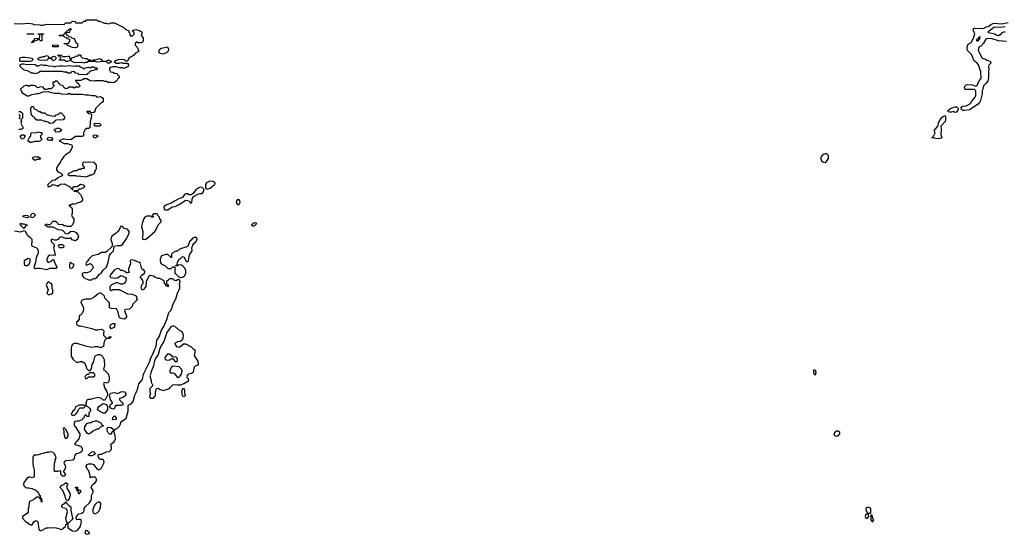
# Model space of a CAD drawing. Header units: inches. Extents: x 2380249 to 2585472, y 382747 to 546448.
# Tile 385 of 626: x 2515219 to 2527381, y 439591 to 445946. Entities that reach past the tile are written whole.
import ezdxf

# ---------------------------------------------------------------- set-up
doc = ezdxf.new("R2010")
doc.units = ezdxf.units.IN
doc.header["$MEASUREMENT"] = 0
for name, color, linetype in [('C5413', 7, 'Continuous'), ('C5414', 7, 'Continuous'), ('C5423', 7, 'Continuous'), ('C5424', 7, 'Continuous')]:
    doc.layers.add(name, color=color, linetype=linetype)

msp = doc.modelspace()

# ---------------------------------------------------------------- linework, layer by layer
at = {"layer": 'C5413', "color": 4, "elevation": 44}
for points in [[(2515354, 440000), (2515334, 439990), (2515331, 439931), (2515325, 439910), (2515322, 439870), (2515311, 439849), (2515252, 439810), (2515252, 439790), (2515291, 439750), (2515350, 439711), (2515370, 439705), (2515398, 439750), (2515410, 439758), (2515430, 439756), (2515438, 439750), (2515445, 439730), (2515451, 439670), (2515456, 439656), (2515463, 439643), (2515477, 439637), (2515490, 439636), (2515550, 439669), (2515570, 439672), (2515653, 439673), (2515687, 439667), (2515730, 439651), (2515759, 439661), (2515770, 439674), (2515782, 439678), (2515790, 439714), (2515802, 439718), (2515806, 439730), (2515795, 439755), (2515789, 439790), (2515809, 439870), (2515799, 439899), (2515790, 439908), (2515750, 439919), (2515739, 439930), (2515741, 439950), (2515782, 439978), (2515790, 439994), (2515794, 439994), (2515802, 439970), (2515825, 439945), (2515852, 439932), (2515851, 439890), (2515866, 439806), (2515874, 439790), (2515862, 439770), (2515830, 439738), (2515814, 439730), (2515812, 439672), (2515873, 439633), (2515910, 439628), (2515930, 439636), (2515958, 439670), (2515970, 439690), (2515984, 439750), (2515978, 439770), (2515970, 439775), (2515945, 439775), (2515926, 439770), (2515918, 439790), (2515922, 439810), (2515950, 439842), (2515986, 439850), (2516008, 439870), (2516014, 439886), (2516014, 439910), (2516029, 439930), (2516081, 439979), (2516094, 440000)], [(2515493, 440000), (2515494, 439990), (2515490, 439986), (2515486, 439990), (2515485, 440000)]]:
    msp.add_lwpolyline(points, dxfattribs=at)
for points in [[(2516190, 439988), (2516170, 439981), (2516145, 439955), (2516139, 439941), (2516124, 439896), (2516121, 439870), (2516130, 439851), (2516150, 439844), (2516180, 439860), (2516200, 439880), (2516218, 439922), (2516222, 439970), (2516208, 439988)], [(2516050, 439639), (2516030, 439635), (2516023, 439610), (2516030, 439601), (2516050, 439591), (2516070, 439598), (2516079, 439601), (2516082, 439610), (2516062, 439630)]]:
    msp.add_lwpolyline(points, close=True, dxfattribs=at)
at = {"layer": 'C5414', "color": 4, "elevation": 44}
for points in [[(2515150, 445898), (2515230, 445893), (2515330, 445904), (2515375, 445895), (2515394, 445886), (2515470, 445884), (2515490, 445879), (2515510, 445879), (2515550, 445889), (2515770, 445888), (2515790, 445906), (2515850, 445906), (2515870, 445926), (2515902, 445922), (2515910, 445906), (2515992, 445908), (2516010, 445926), (2516033, 445927), (2516038, 445942), (2516050, 445946), (2516170, 445946), (2516188, 445928), (2516207, 445927), (2516263, 445903), (2516290, 445902), (2516310, 445895), (2516330, 445898), (2516350, 445908), (2516390, 445908), (2516506, 445850), (2516530, 445826), (2516566, 445810), (2516566, 445790), (2516578, 445778), (2516580, 445760), (2516588, 445748), (2516612, 445748), (2516633, 445767), (2516634, 445790), (2516618, 445798), (2516614, 445810), (2516624, 445816), (2516654, 445826), (2516706, 445810), (2516728, 445790), (2516728, 445770), (2516718, 445750), (2516743, 445723), (2516745, 445690), (2516735, 445670), (2516719, 445661), (2516682, 445662), (2516670, 445674), (2516647, 445653), (2516646, 445630), (2516670, 445606), (2516688, 445570), (2516687, 445553), (2516649, 445531), (2516628, 445510), (2516590, 445485), (2516578, 445482), (2516566, 445470), (2516550, 445434), (2516530, 445434), (2516512, 445452), (2516490, 445454), (2516429, 445451), (2516386, 445430), (2516410, 445408), (2516450, 445408), (2516470, 445418), (2516492, 445408), (2516550, 445408), (2516562, 445390), (2516558, 445370), (2516550, 445362), (2516510, 445342), (2516491, 445351), (2516452, 445352), (2516410, 445365), (2516370, 445365), (2516329, 445351), (2516328, 445328), (2516342, 445302), (2516370, 445298), (2516390, 445286), (2516422, 445282), (2516426, 445270), (2516446, 445250), (2516446, 445230), (2516430, 445214), (2516418, 445190), (2516386, 445170), (2516370, 445165), (2516350, 445172), (2516310, 445172), (2516290, 445182), (2516270, 445182), (2516250, 445192), (2516150, 445192), (2516130, 445185), (2516090, 445192), (2516050, 445214), (2516010, 445214), (2515996, 445204), (2515970, 445194), (2515910, 445194), (2515906, 445190), (2515922, 445182), (2515927, 445167), (2515942, 445162), (2515946, 445150), (2515966, 445130), (2515950, 445114), (2515910, 445112), (2515890, 445102), (2515870, 445114), (2515830, 445112), (2515810, 445098), (2515790, 445092), (2515762, 445110), (2515750, 445134), (2515718, 445138), (2515713, 445153), (2515698, 445158), (2515693, 445173), (2515670, 445192), (2515650, 445174), (2515630, 445174), (2515626, 445170), (2515626, 445150), (2515642, 445142), (2515646, 445130), (2515607, 445093), (2515572, 445092), (2515550, 445082), (2515530, 445082), (2515510, 445112), (2515470, 445118), (2515445, 445105), (2515434, 445110), (2515414, 445130), (2515390, 445134), (2515350, 445132), (2515330, 445122), (2515310, 445132), (2515290, 445132), (2515270, 445125), (2515229, 445090), (2515245, 445045), (2515310, 445006), (2515330, 445006), (2515370, 445022), (2515430, 445035), (2515450, 445035), (2515510, 445055), (2515570, 445058), (2515590, 445049), (2515650, 445038), (2515710, 445038), (2515730, 445029), (2515810, 445028), (2515830, 445038), (2515850, 445028), (2515990, 445028), (2516030, 445018), (2516070, 445018), (2516109, 445009), (2516148, 445008), (2516162, 445002), (2516170, 444988), (2516216, 444996), (2516240, 444980), (2516248, 444968), (2516248, 444930), (2516218, 444910), (2516162, 444858), (2516146, 444830), (2516146, 444810), (2516130, 444794), (2516098, 444798), (2516090, 444814), (2516047, 444813), (2516047, 444807), (2516062, 444802), (2516070, 444786), (2516102, 444782), (2516106, 444770), (2516102, 444730), (2516088, 444690), (2516086, 444610), (2516070, 444602), (2516050, 444602), (2516028, 444590), (2516008, 444550), (2516006, 444510), (2515990, 444505), (2515910, 444502), (2515850, 444462), (2515790, 444465), (2515770, 444472), (2515752, 444472), (2515706, 444450), (2515770, 444418), (2515810, 444418), (2515828, 444408), (2515862, 444402), (2515866, 444370), (2515838, 444310), (2515784, 444276), (2515763, 444257), (2515740, 444220), (2515729, 444211), (2515718, 444182), (2515684, 444136), (2515675, 444110), (2515675, 444090), (2515690, 444068), (2515726, 444050), (2515746, 444030), (2515742, 444018), (2515690, 443994), (2515656, 443964), (2515630, 443962), (2515610, 443952), (2515566, 443910), (2515567, 443887), (2515590, 443886), (2515630, 443909), (2515648, 443908), (2515679, 443899), (2515690, 443888), (2515700, 443900), (2515724, 443916), (2515770, 443918), (2515842, 443882), (2515846, 443870), (2515862, 443862), (2515866, 443850), (2515874, 443846), (2515878, 443882), (2515890, 443886), (2515930, 443886), (2515970, 443915), (2516010, 443906), (2516018, 443890), (2516006, 443870), (2515970, 443852), (2515950, 443854), (2515942, 443838), (2515930, 443834), (2515886, 443834), (2515893, 443827), (2515942, 443822), (2515946, 443810), (2515968, 443788), (2515983, 443763), (2515995, 443735), (2515995, 443715), (2515990, 443705), (2515970, 443691), (2515930, 443682), (2515890, 443662), (2515869, 443671), (2515850, 443654), (2515830, 443654), (2515826, 443650), (2515842, 443642), (2515850, 443626), (2515862, 443622), (2515866, 443610), (2515867, 443553), (2515858, 443530), (2515866, 443510), (2515887, 443487), (2515888, 443450), (2515870, 443414), (2515850, 443394), (2515810, 443394), (2515790, 443402), (2515770, 443402), (2515747, 443413), (2515698, 443418), (2515693, 443433), (2515678, 443438), (2515670, 443454), (2515630, 443454), (2515590, 443414), (2515570, 443414), (2515550, 443422), (2515528, 443412), (2515570, 443389), (2515630, 443389), (2515690, 443355), (2515730, 443349), (2515750, 443341), (2515790, 443301), (2515816, 443304), (2515850, 443335), (2515890, 443329), (2515916, 443316), (2515942, 443282), (2515945, 443270), (2515938, 443242), (2515929, 443230), (2515910, 443215), (2515868, 443228), (2515850, 443251), (2515830, 443245), (2515790, 443245), (2515730, 443265), (2515710, 443258), (2515690, 443231), (2515675, 443225), (2515650, 443222), (2515630, 443231), (2515606, 443230), (2515607, 443207), (2515646, 443170), (2515646, 443150), (2515638, 443130), (2515655, 443045), (2515647, 443033), (2515590, 443038), (2515570, 443025), (2515553, 442990), (2515554, 442970), (2515570, 442949), (2515614, 442970), (2515630, 442986), (2515642, 442982), (2515648, 442950), (2515678, 442890), (2515667, 442873), (2515590, 442875), (2515550, 442859), (2515473, 442873), (2515425, 442875), (2515411, 442871), (2515401, 442881), (2515398, 442890), (2515419, 442950), (2515426, 443010), (2515451, 443070), (2515447, 443107), (2515430, 443126), (2515371, 443151), (2515367, 443167), (2515373, 443210), (2515371, 443230), (2515352, 443252), (2515318, 443278), (2515290, 443331), (2515270, 443338), (2515230, 443321), (2515154, 443334)], [(2515210, 444812), (2515232, 444812), (2515238, 444798), (2515254, 444790), (2515254, 444730), (2515234, 444710), (2515242, 444690), (2515232, 444670), (2515262, 444610), (2515258, 444602), (2515231, 444589), (2515210, 444589)], [(2515218, 444722), (2515226, 444750), (2515222, 444762), (2515206, 444770)], [(2516094, 440000), (2516097, 440003), (2516105, 440030), (2516107, 440070), (2516125, 440110), (2516125, 440130), (2516102, 440170), (2516116, 440204), (2516150, 440225), (2516169, 440251), (2516169, 440270), (2516159, 440290), (2516150, 440297), (2516104, 440296), (2516089, 440289), (2516088, 440312), (2516073, 440373), (2516058, 440390), (2516038, 440430), (2516049, 440451), (2516070, 440462), (2516110, 440462), (2516131, 440451), (2516176, 440396), (2516190, 440391), (2516210, 440391), (2516230, 440412), (2516259, 440470), (2516264, 440490), (2516250, 440515), (2516216, 440516), (2516203, 440523), (2516186, 440550), (2516187, 440573), (2516210, 440582), (2516230, 440582), (2516289, 440611), (2516330, 440615), (2516345, 440630), (2516352, 440650), (2516352, 440672), (2516344, 440690), (2516348, 440710), (2516382, 440730), (2516390, 440742), (2516401, 440770), (2516399, 440810), (2516382, 440862), (2516370, 440866), (2516354, 440850), (2516351, 440829), (2516327, 440827), (2516310, 440846), (2516298, 440870), (2516300, 440900), (2516310, 440912), (2516350, 440911), (2516374, 440890), (2516378, 440878), (2516390, 440874), (2516395, 440885), (2516430, 440905), (2516450, 440925), (2516464, 440950), (2516469, 440971), (2516482, 440990), (2516513, 441007), (2516533, 441027), (2516558, 441110), (2516560, 441180), (2516568, 441190), (2516596, 441204), (2516620, 441230), (2516640, 441310), (2516658, 441342), (2516678, 441390), (2516692, 441450), (2516736, 441504), (2516750, 441567), (2516822, 441718), (2516838, 441770), (2516865, 441815), (2516882, 441870), (2516903, 441910), (2516914, 441990), (2516943, 442030), (2516970, 442110), (2517001, 442159), (2517035, 442245), (2517060, 442330), (2517084, 442356), (2517098, 442382), (2517110, 442423), (2517152, 442510), (2517170, 442570), (2517197, 442630), (2517198, 442658), (2517193, 442690), (2517199, 442710), (2517195, 442730), (2517190, 442735), (2517170, 442735), (2517150, 442722), (2517126, 442730), (2517110, 442746), (2517070, 442746), (2517050, 442726), (2517038, 442722), (2517034, 442710), (2517034, 442690), (2517052, 442672), (2517054, 442650), (2517050, 442648), (2517038, 442658), (2517030, 442658), (2517018, 442670), (2517018, 442678), (2517008, 442690), (2517002, 442722), (2516950, 442749), (2516926, 442750), (2516886, 442766), (2516870, 442778), (2516830, 442788), (2516811, 442769), (2516782, 442710), (2516776, 442650), (2516770, 442638), (2516750, 442615), (2516730, 442606), (2516719, 442630), (2516729, 442671), (2516742, 442690), (2516742, 442710), (2516734, 442734), (2516706, 442770), (2516726, 442790), (2516758, 442810), (2516768, 442830), (2516758, 442850), (2516729, 442869), (2516722, 442882), (2516706, 442946), (2516694, 442946), (2516649, 442969), (2516610, 442982), (2516590, 442978), (2516585, 442970), (2516586, 442930), (2516562, 442870), (2516562, 442850), (2516570, 442826), (2516550, 442818), (2516540, 442820), (2516516, 442836), (2516487, 442847), (2516470, 442848), (2516449, 442869), (2516430, 442874), (2516390, 442859), (2516351, 442810), (2516338, 442790), (2516334, 442774), (2516344, 442764), (2516410, 442755), (2516437, 442763), (2516470, 442785), (2516484, 442784), (2516524, 442764), (2516532, 442750), (2516525, 442710), (2516510, 442689), (2516490, 442682), (2516470, 442682), (2516430, 442695), (2516410, 442695), (2516354, 442670), (2516334, 442650), (2516334, 442610), (2516350, 442602), (2516370, 442614), (2516447, 442613), (2516550, 442562), (2516610, 442558), (2516650, 442542), (2516662, 442530), (2516662, 442510), (2516670, 442486), (2516614, 442430), (2516610, 442406), (2516574, 442370), (2516533, 442367), (2516518, 442362), (2516514, 442350), (2516539, 442290), (2516537, 442270), (2516530, 442259), (2516509, 442249), (2516475, 442255), (2516450, 442266), (2516436, 442336), (2516415, 442375), (2516350, 442378), (2516330, 442386), (2516326, 442450), (2516270, 442506), (2516266, 442530), (2516227, 442567), (2516210, 442568), (2516190, 442562), (2516140, 442520), (2516110, 442502), (2516090, 442495), (2516030, 442495), (2515990, 442482), (2515978, 442470), (2515973, 442453), (2516002, 442402), (2516007, 442370), (2516004, 442350), (2515990, 442318), (2515970, 442298), (2515954, 442290), (2515952, 442248), (2515937, 442223), (2515922, 442210), (2515922, 442190), (2515930, 442174), (2515950, 442165), (2515970, 442165), (2516110, 442131), (2516150, 442115), (2516185, 442115), (2516230, 442125), (2516252, 442110), (2516257, 442097), (2516252, 442070), (2516254, 442050), (2516290, 442014), (2516322, 442018), (2516330, 442034), (2516351, 442031), (2516350, 442026), (2516338, 442022), (2516334, 442010), (2516293, 442007), (2516272, 441988), (2516258, 441950), (2516252, 441910), (2516230, 441898), (2516210, 441898), (2516190, 441908), (2516150, 441908), (2516110, 441899), (2516030, 441914), (2515929, 441949), (2515890, 441949), (2515868, 441932), (2515857, 441910), (2515853, 441887), (2515853, 441810), (2515856, 441790), (2515879, 441750), (2515918, 441718), (2515945, 441715), (2515970, 441725), (2515990, 441725), (2516025, 441705), (2516050, 441634), (2516070, 441614), (2516090, 441614), (2516107, 441633), (2516115, 441690), (2516130, 441714), (2516150, 441794), (2516190, 441812), (2516210, 441812), (2516224, 441804), (2516244, 441784), (2516262, 441750), (2516265, 441670), (2516254, 441630), (2516258, 441618), (2516270, 441614), (2516310, 441572), (2516322, 441530), (2516322, 441490), (2516310, 441466), (2516290, 441458), (2516270, 441466), (2516258, 441462), (2516254, 441450), (2516262, 441430), (2516262, 441410), (2516295, 441355), (2516305, 441330), (2516302, 441310), (2516274, 441250), (2516270, 441246), (2516250, 441248), (2516228, 441270), (2516190, 441281), (2516134, 441270), (2516090, 441254), (2516070, 441255), (2516054, 441250), (2516044, 441236), (2516034, 441210), (2516034, 441190), (2516038, 441178), (2516070, 441162), (2516082, 441150), (2516093, 441127), (2516094, 441110), (2516074, 441090), (2516073, 441047), (2516050, 441046), (2516042, 441062), (2516030, 441066), (2516014, 441050), (2516013, 441027), (2515998, 441022), (2515990, 441006), (2515951, 440989), (2515930, 440989), (2515910, 440982), (2515892, 440970), (2515893, 440933), (2515904, 440924), (2515962, 440830), (2515962, 440810), (2515951, 440769), (2515894, 440710), (2515898, 440698), (2515970, 440681), (2515976, 440676), (2515992, 440648), (2515992, 440630), (2515986, 440614), (2515962, 440598), (2515910, 440582), (2515894, 440550), (2515886, 440514), (2515875, 440505), (2515790, 440499), (2515771, 440489), (2515762, 440470), (2515780, 440440), (2515783, 440410), (2515764, 440376), (2515754, 440370), (2515785, 440330), (2515770, 440309), (2515746, 440310), (2515726, 440330), (2515726, 440370), (2515710, 440375), (2515690, 440366), (2515650, 440366), (2515644, 440410), (2515649, 440430), (2515648, 440470), (2515658, 440490), (2515658, 440510), (2515668, 440530), (2515667, 440547), (2515650, 440586), (2515630, 440606), (2515590, 440609), (2515570, 440602), (2515550, 440602), (2515431, 440569), (2515392, 440568), (2515382, 440538), (2515379, 440470), (2515386, 440430), (2515395, 440410), (2515399, 440370), (2515396, 440310), (2515390, 440298), (2515371, 440289), (2515350, 440295), (2515330, 440295), (2515310, 440284), (2515271, 440230), (2515267, 440210), (2515271, 440191), (2515290, 440171), (2515310, 440165), (2515330, 440166), (2515370, 440158), (2515416, 440136), (2515445, 440110), (2515460, 440080), (2515471, 440070), (2515472, 440052), (2515478, 440038), (2515490, 440034), (2515493, 440000)], [(2515485, 440000), (2515482, 440022), (2515470, 440026), (2515466, 440046), (2515450, 440048), (2515430, 440048), (2515418, 440042), (2515390, 440018), (2515354, 440000)]]:
    msp.add_lwpolyline(points, dxfattribs=at)
at = {"layer": 'C5414', "color": 4}
for points, elevation in [([(2515310, 445766), (2515306, 445770), (2515394, 445770), (2515390, 445766)], 44), ([(2515470, 445686), (2515462, 445702), (2515450, 445706), (2515438, 445702), (2515432, 445688), (2515398, 445682), (2515390, 445666), (2515370, 445666), (2515366, 445670), (2515382, 445678), (2515387, 445693), (2515402, 445698), (2515407, 445713), (2515462, 445718), (2515466, 445750), (2515462, 445762), (2515447, 445767), (2515447, 445773), (2515513, 445773), (2515513, 445767), (2515498, 445762), (2515494, 445750), (2515493, 445687)], 44), ([(2515910, 445598), (2515870, 445601), (2515806, 445630), (2515802, 445642), (2515767, 445647), (2515770, 445654), (2515810, 445654), (2515822, 445658), (2515836, 445684), (2515836, 445696), (2515827, 445707), (2515808, 445708), (2515802, 445722), (2515766, 445730), (2515762, 445742), (2515750, 445746), (2515710, 445746), (2515707, 445753), (2515762, 445758), (2515766, 445770), (2515782, 445778), (2515787, 445793), (2515802, 445798), (2515806, 445810), (2515822, 445818), (2515830, 445834), (2515853, 445833), (2515853, 445827), (2515838, 445822), (2515833, 445787), (2515798, 445782), (2515794, 445770), (2515798, 445758), (2515813, 445753), (2515818, 445738), (2515850, 445734), (2515864, 445724), (2515890, 445714), (2515918, 445658), (2515934, 445650), (2515934, 445610), (2515930, 445608)], 44), ([(2515690, 445609), (2515626, 445610), (2515626, 445630), (2515630, 445634), (2515692, 445632), (2515694, 445610)], 44), ([(2517050, 445606), (2516968, 445592), (2516942, 445570), (2516932, 445550), (2516950, 445532), (2516990, 445526), (2517038, 445542), (2517058, 445562), (2517060, 445580)], 44), ([(2515350, 445428), (2515228, 445428), (2515222, 445442), (2515222, 445470), (2515230, 445478), (2515250, 445485), (2515290, 445485), (2515374, 445470), (2515382, 445450), (2515370, 445438)], 44), ([(2515310, 445392), (2515370, 445396), (2515410, 445391), (2515430, 445378), (2515450, 445378), (2515490, 445391), (2515510, 445385), (2515550, 445385), (2515570, 445378), (2515631, 445371), (2515650, 445362), (2515670, 445372), (2515710, 445378), (2515750, 445378), (2515770, 445372), (2515830, 445381), (2515890, 445371), (2515910, 445378), (2515950, 445378), (2515970, 445362), (2515990, 445354), (2516010, 445334), (2516028, 445352), (2516070, 445358), (2516090, 445352), (2516110, 445362), (2516130, 445362), (2516150, 445352), (2516172, 445350), (2516174, 445330), (2516150, 445328), (2516130, 445318), (2516104, 445316), (2516078, 445302), (2516073, 445287), (2516058, 445282), (2516050, 445268), (2515950, 445266), (2515942, 445282), (2515910, 445286), (2515890, 445306), (2515858, 445302), (2515850, 445286), (2515813, 445287), (2515798, 445298), (2515770, 445298), (2515747, 445307), (2515470, 445306), (2515452, 445288), (2515433, 445287), (2515410, 445278), (2515390, 445286), (2515370, 445286), (2515316, 445316), (2515290, 445318), (2515270, 445328), (2515226, 445370), (2515226, 445390), (2515250, 445402), (2515270, 445402)], 44), ([(2515590, 445474), (2515610, 445474), (2515628, 445492), (2515650, 445494), (2515674, 445470), (2515650, 445448), (2515630, 445438), (2515610, 445466), (2515570, 445466), (2515562, 445450), (2515550, 445442), (2515530, 445448), (2515490, 445442), (2515446, 445450), (2515446, 445470), (2515470, 445482), (2515490, 445482), (2515508, 445492), (2515527, 445493), (2515550, 445502), (2515570, 445494), (2515578, 445478)], 44), ([(2516030, 445465), (2516050, 445465), (2516070, 445452), (2516090, 445452), (2516098, 445438), (2516110, 445434), (2516122, 445438), (2516130, 445452), (2516150, 445452), (2516210, 445465), (2516232, 445450), (2516234, 445434), (2516290, 445432), (2516310, 445451), (2516350, 445434), (2516353, 445427), (2516330, 445409), (2516306, 445410), (2516290, 445426), (2516250, 445428), (2516170, 445422), (2516150, 445428), (2516070, 445428), (2516050, 445418), (2516030, 445418), (2516010, 445409), (2515990, 445418), (2515910, 445415), (2515890, 445418), (2515866, 445430), (2515850, 445446), (2515810, 445428), (2515790, 445428), (2515770, 445446), (2515710, 445446), (2515708, 445452), (2515722, 445458), (2515726, 445470), (2515722, 445482), (2515707, 445487), (2515702, 445502), (2515686, 445510), (2515734, 445510), (2515738, 445498), (2515752, 445492), (2515790, 445491), (2515817, 445497), (2515830, 445494), (2515834, 445490), (2515834, 445470), (2515850, 445454), (2515867, 445473), (2515880, 445480), (2515896, 445484), (2515910, 445494), (2515942, 445498), (2515950, 445514), (2515967, 445513), (2515972, 445510), (2515974, 445490), (2515990, 445474)], 44), ([(2515490, 444794), (2515530, 444794), (2515553, 444773), (2515572, 444772), (2515590, 444762), (2515650, 444754), (2515662, 444758), (2515670, 444772), (2515702, 444778), (2515710, 444794), (2515730, 444794), (2515774, 444750), (2515774, 444730), (2515754, 444710), (2515673, 444707), (2515658, 444702), (2515654, 444690), (2515630, 444668), (2515590, 444666), (2515576, 444676), (2515547, 444687), (2515530, 444688), (2515490, 444706), (2515430, 444706), (2515407, 444727), (2515402, 444742), (2515387, 444747), (2515360, 444780), (2515358, 444850), (2515366, 444870), (2515370, 444874), (2515390, 444874), (2515394, 444850), (2515434, 444830), (2515450, 444814), (2515472, 444812), (2515478, 444798)], 44), ([(2515370, 444429), (2515346, 444430), (2515318, 444450), (2515338, 444490), (2515355, 444510), (2515358, 444542), (2515366, 444550), (2515426, 444554), (2515450, 444562), (2515470, 444554), (2515493, 444553), (2515494, 444530), (2515474, 444510), (2515474, 444490), (2515493, 444467), (2515474, 444450), (2515457, 444443), (2515400, 444440)], 44), ([(2515670, 444558), (2515646, 444590), (2515690, 444612), (2515720, 444600), (2515734, 444590), (2515722, 444570), (2515710, 444562)], 44), ([(2516150, 444666), (2516134, 444650), (2516138, 444638), (2516150, 444634), (2516210, 444634), (2516222, 444638), (2516226, 444650), (2516210, 444658)], 44), ([(2515250, 444469), (2515228, 444490), (2515228, 444510), (2515250, 444526), (2515270, 444525), (2515285, 444510), (2515264, 444476)], 44), ([(2515610, 444449), (2515598, 444458), (2515570, 444458), (2515563, 444463), (2515558, 444470), (2515570, 444494), (2515612, 444492), (2515618, 444478), (2515634, 444470), (2515618, 444462)], 44), ([(2516150, 444522), (2516126, 444514), (2516122, 444510), (2516130, 444494), (2516150, 444486), (2516186, 444510), (2516176, 444516)], 44), ([(2515430, 444252), (2515450, 444254), (2515474, 444230), (2515474, 444226), (2515460, 444220), (2515430, 444218), (2515410, 444208), (2515390, 444218), (2515378, 444230), (2515386, 444250), (2515410, 444258)], 44), ([(2516070, 444188), (2515998, 444182), (2515994, 444150), (2516014, 444130), (2516014, 444110), (2515990, 444108), (2515970, 444098), (2515944, 444096), (2515920, 444080), (2515890, 444078), (2515818, 444042), (2515814, 444030), (2515830, 444022), (2515910, 444022), (2515930, 444014), (2515950, 444018), (2515972, 444012), (2516010, 444011), (2516030, 444005), (2516070, 444018), (2516090, 444031), (2516110, 444032), (2516146, 444050), (2516146, 444070), (2516156, 444084), (2516166, 444110), (2516166, 444150), (2516147, 444167), (2516142, 444182)], 44), ([(2517570, 443950), (2517528, 443932), (2517513, 443910), (2517513, 443873), (2517520, 443860), (2517535, 443855), (2517570, 443865), (2517604, 443896), (2517629, 443910), (2517634, 443930), (2517610, 443949)], 44), ([(2517450, 443876), (2517430, 443869), (2517395, 443845), (2517361, 443799), (2517336, 443784), (2517310, 443785), (2517290, 443796), (2517270, 443797), (2517253, 443787), (2517230, 443749), (2517186, 443734), (2517130, 443706), (2517090, 443679), (2517011, 443650), (2516999, 443630), (2517004, 443604), (2517016, 443596), (2517050, 443596), (2517104, 443636), (2517139, 443641), (2517190, 443665), (2517270, 443717), (2517311, 443711), (2517330, 443682), (2517346, 443690), (2517349, 443731), (2517363, 443757), (2517418, 443790), (2517450, 443799), (2517470, 443798), (2517477, 443803), (2517493, 443827), (2517495, 443855), (2517472, 443872)], 44), ([(2517910, 443724), (2517896, 443710), (2517893, 443690), (2517910, 443665), (2517930, 443665), (2517944, 443690), (2517938, 443710), (2517930, 443720)], 44), ([(2515310, 443499), (2515258, 443510), (2515266, 443530), (2515290, 443534), (2515314, 443530), (2515324, 443524), (2515334, 443510), (2515330, 443506)], 44), ([(2515370, 443498), (2515362, 443502), (2515355, 443530), (2515370, 443551), (2515390, 443558), (2515402, 443550), (2515411, 443530), (2515390, 443506)], 44), ([(2516907, 443547), (2516873, 443547), (2516854, 443530), (2516858, 443518), (2516872, 443512), (2516870, 443508), (2516850, 443509), (2516838, 443518), (2516790, 443519), (2516767, 443513), (2516751, 443489), (2516731, 443429), (2516725, 443390), (2516739, 443330), (2516734, 443234), (2516770, 443232), (2516790, 443242), (2516889, 443331), (2516922, 443390), (2516930, 443414), (2516968, 443450), (2516967, 443467), (2516950, 443486), (2516947, 443507), (2516926, 443530), (2516922, 443542)], 44), ([(2515244, 443424), (2515270, 443424), (2515314, 443410), (2515296, 443404), (2515270, 443368), (2515229, 443410), (2515230, 443432)], 44), ([(2516470, 443397), (2516463, 443390), (2516448, 443352), (2516431, 443330), (2516410, 443309), (2516351, 443269), (2516343, 443230), (2516365, 443170), (2516358, 443142), (2516297, 443083), (2516274, 443070), (2516230, 443069), (2516190, 443045), (2516114, 443030), (2516070, 442986), (2516058, 442962), (2516042, 442950), (2516034, 442930), (2516038, 442918), (2516050, 442914), (2516090, 442934), (2516110, 442922), (2516125, 442890), (2516118, 442870), (2516087, 442833), (2516050, 442819), (2516010, 442822), (2515992, 442810), (2515992, 442790), (2516002, 442770), (2516017, 442757), (2516070, 442734), (2516110, 442734), (2516126, 442750), (2516150, 442752), (2516170, 442762), (2516202, 442798), (2516225, 442815), (2516250, 442851), (2516289, 442891), (2516313, 442950), (2516328, 443032), (2516343, 443057), (2516378, 443090), (2516386, 443150), (2516422, 443158), (2516470, 443159), (2516490, 443171), (2516544, 443250), (2516573, 443310), (2516572, 443332), (2516550, 443359), (2516510, 443369), (2516490, 443393)], 44), ([(2518130, 443438), (2518110, 443434), (2518082, 443410), (2518090, 443402), (2518110, 443402), (2518126, 443410), (2518146, 443430)], 44), ([(2517390, 443262), (2517352, 443248), (2517337, 443223), (2517322, 443210), (2517294, 443150), (2517270, 443135), (2517218, 443122), (2517190, 443108), (2517170, 443088), (2517150, 443088), (2517114, 443070), (2517094, 443050), (2517093, 443007), (2517086, 443010), (2517082, 443022), (2517070, 443026), (2517050, 443046), (2517030, 443048), (2516984, 443036), (2516972, 443028), (2516952, 442990), (2516952, 442970), (2516961, 442941), (2516984, 442924), (2517010, 442912), (2517050, 442874), (2517090, 442874), (2517110, 442892), (2517134, 442894), (2517134, 442810), (2517150, 442802), (2517177, 442777), (2517203, 442763), (2517230, 442768), (2517256, 442784), (2517270, 442810), (2517270, 442850), (2517257, 442877), (2517240, 442900), (2517216, 442916), (2517182, 442918), (2517167, 442907), (2517146, 442906), (2517146, 442910), (2517162, 442918), (2517168, 442950), (2517188, 442990), (2517215, 443005), (2517230, 443022), (2517250, 443014), (2517272, 442970), (2517281, 442961), (2517290, 442958), (2517302, 442970), (2517318, 443042), (2517349, 443090), (2517346, 443130), (2517358, 443162), (2517378, 443190), (2517396, 443204), (2517409, 443230), (2517408, 443250)], 44), ([(2515750, 443166), (2515710, 443166), (2515698, 443162), (2515694, 443150), (2515710, 443134), (2515750, 443134), (2515762, 443138), (2515766, 443150)], 44), ([(2515325, 442995), (2515274, 442970), (2515272, 442930), (2515280, 442920), (2515290, 442912), (2515310, 442912), (2515330, 442922), (2515348, 442950), (2515346, 442990)], 44), ([(2515850, 442946), (2515838, 442942), (2515832, 442928), (2515832, 442890), (2515850, 442872), (2515870, 442882), (2515888, 442910), (2515886, 442926), (2515866, 442930)], 44), ([(2515570, 442708), (2515552, 442690), (2515545, 442670), (2515572, 442610), (2515554, 442570), (2515570, 442554), (2515590, 442554), (2515610, 442562), (2515627, 442573), (2515628, 442610), (2515618, 442630), (2515618, 442670), (2515606, 442690)], 44), ([(2516350, 442128), (2516338, 442150), (2516342, 442178), (2516370, 442194), (2516393, 442193), (2516391, 442150)], 44), ([(2517110, 442164), (2517085, 442155), (2517035, 442085), (2516999, 441970), (2516964, 441916), (2516946, 441874), (2516930, 441810), (2516904, 441776), (2516883, 441737), (2516870, 441670), (2516838, 441590), (2516835, 441565), (2516827, 441550), (2516843, 441490), (2516842, 441470), (2516862, 441430), (2516826, 441390), (2516825, 441350), (2516834, 441330), (2516825, 441310), (2516822, 441290), (2516833, 441273), (2516870, 441274), (2516890, 441294), (2516898, 441310), (2516898, 441350), (2516910, 441392), (2516930, 441394), (2516944, 441384), (2516990, 441366), (2517069, 441391), (2517082, 441410), (2517110, 441436), (2517130, 441441), (2517170, 441435), (2517210, 441437), (2517247, 441453), (2517306, 441490), (2517302, 441510), (2517289, 441529), (2517290, 441551), (2517309, 441571), (2517340, 441580), (2517364, 441596), (2517380, 441660), (2517390, 441671), (2517419, 441681), (2517428, 441690), (2517422, 441730), (2517384, 441790), (2517379, 441810), (2517388, 441832), (2517386, 441870), (2517370, 441875), (2517340, 441900), (2517270, 441937), (2517243, 441937), (2517210, 441909), (2517190, 441899), (2517170, 441902), (2517142, 441930), (2517138, 441950), (2517145, 441955), (2517168, 441970), (2517203, 441977), (2517227, 441993), (2517239, 442010), (2517243, 442050), (2517225, 442090), (2517189, 442110), (2517147, 442147), (2517121, 442161)], 44), ([(2517070, 441815), (2517050, 441815), (2517042, 441810), (2517022, 441790), (2517012, 441770), (2517014, 441750), (2517043, 441743), (2517073, 441747), (2517090, 441758), (2517110, 441762), (2517130, 441732), (2517150, 441722), (2517168, 441732), (2517169, 441750), (2517159, 441770), (2517150, 441779), (2517130, 441782), (2517110, 441778), (2517102, 441790)], 48), ([(2517110, 441669), (2517091, 441650), (2517081, 441630), (2517072, 441610), (2517073, 441593), (2517086, 441586), (2517110, 441586), (2517130, 441576), (2517150, 441547), (2517170, 441528), (2517190, 441531), (2517218, 441570), (2517224, 441604), (2517216, 441630), (2517190, 441661)], 48), ([(2516130, 441586), (2516090, 441586), (2516078, 441582), (2516070, 441566), (2516050, 441566), (2516030, 441546), (2516022, 441530), (2516030, 441514), (2516050, 441514), (2516070, 441534), (2516130, 441534), (2516146, 441550), (2516146, 441570)], 44), ([(2516422, 441182), (2516410, 441186), (2516393, 441167), (2516390, 441146), (2516370, 441138), (2516346, 441150), (2516326, 441170), (2516343, 441197), (2516366, 441210), (2516358, 441230), (2516342, 441250), (2516334, 441294), (2516326, 441310), (2516335, 441325), (2516345, 441335), (2516360, 441340), (2516390, 441341), (2516430, 441331), (2516470, 441351), (2516490, 441355), (2516512, 441350), (2516531, 441331), (2516531, 441309), (2516498, 441282), (2516453, 441267), (2516452, 441250), (2516494, 441210), (2516494, 441190), (2516470, 441182)], 44), ([(2517250, 441386), (2517230, 441386), (2517218, 441350), (2517226, 441310), (2517230, 441302), (2517250, 441294), (2517266, 441310), (2517258, 441330), (2517258, 441370)], 44), ([(2516010, 441186), (2515950, 441186), (2515942, 441178), (2515914, 441170), (2515894, 441130), (2515870, 441106), (2515854, 441070), (2515870, 441062), (2515890, 441062), (2515906, 441070), (2515930, 441094), (2515947, 441133), (2515967, 441153), (2516010, 441154), (2516026, 441170), (2516022, 441182)], 44), ([(2516250, 441086), (2516195, 441115), (2516178, 441130), (2516182, 441150), (2516195, 441170), (2516250, 441205), (2516290, 441194), (2516304, 441164), (2516305, 441130), (2516270, 441088)], 44), ([(2516370, 441006), (2516366, 441010), (2516370, 441034), (2516390, 441054), (2516412, 441030), (2516410, 441008)], 44), ([(2515770, 440906), (2515758, 440902), (2515754, 440890), (2515762, 440870), (2515762, 440830), (2515774, 440810), (2515774, 440790), (2515790, 440774), (2515802, 440778), (2515816, 440804), (2515818, 440830), (2515790, 440886)], 44), ([(2516070, 440829), (2516056, 440836), (2516038, 440858), (2516019, 440890), (2516022, 440918), (2516050, 440958), (2516088, 440972), (2516107, 440973), (2516118, 440982), (2516149, 440991), (2516171, 440991), (2516214, 440970), (2516234, 440950), (2516238, 440938), (2516254, 440930), (2516250, 440926), (2516230, 440926), (2516192, 440888), (2516170, 440888), (2516130, 440869), (2516090, 440835)], 44), ([(2516090, 440558), (2516066, 440570), (2516109, 440611), (2516130, 440612), (2516154, 440590), (2516130, 440568), (2516110, 440558)], 44), ([(2515810, 440006), (2515790, 440026), (2515782, 440062), (2515753, 440133), (2515718, 440170), (2515728, 440190), (2515769, 440211), (2515790, 440231), (2515814, 440210), (2515804, 440196), (2515798, 440170), (2515841, 440090), (2515842, 440070), (2515832, 440048), (2515831, 440030)], 44), ([(2515950, 440088), (2515942, 440122), (2515930, 440126), (2515922, 440162), (2515910, 440166), (2515906, 440170), (2515910, 440174), (2515933, 440173), (2515938, 440138), (2515970, 440134), (2515970, 440106), (2515958, 440102)], 44)]:
    msp.add_lwpolyline(points, close=True, dxfattribs=dict(at, elevation=elevation))
at = {"layer": 'C5423', "color": 4, "elevation": 44}
for points in [[(2525690, 439846), (2525682, 439838), (2525670, 439835), (2525664, 439810), (2525670, 439791), (2525690, 439792), (2525708, 439810), (2525702, 439842)], [(2525705, 439925), (2525690, 439924), (2525671, 439910), (2525671, 439890), (2525690, 439852), (2525730, 439854), (2525734, 439866), (2525734, 439910), (2525730, 439915)], [(2525750, 439828), (2525734, 439826), (2525731, 439770), (2525750, 439747), (2525758, 439750), (2525769, 439770), (2525759, 439790)]]:
    msp.add_lwpolyline(points, close=True, dxfattribs=at)
at = {"layer": 'C5424', "color": 4}
for points, elevation in [([(2527410, 445678), (2527310, 445685), (2527230, 445711), (2527168, 445712), (2527154, 445706), (2527125, 445655), (2527090, 445619), (2527070, 445609), (2527062, 445590), (2527060, 445570), (2527090, 445501), (2527109, 445469), (2527150, 445459), (2527170, 445446), (2527212, 445430), (2527214, 445410), (2527190, 445386), (2527185, 445370), (2527191, 445330), (2527186, 445314), (2527185, 445230), (2527178, 445190), (2527159, 445161), (2527126, 445130), (2527118, 445090), (2527108, 445072), (2527107, 445030), (2527086, 444950), (2527075, 444925), (2527057, 444903), (2526950, 444834), (2526890, 444824), (2526870, 444826), (2526844, 444850), (2526857, 444870), (2526870, 444879), (2526910, 444883), (2526965, 444910), (2526981, 444939), (2527020, 444990), (2527030, 445012), (2527030, 445068), (2527019, 445079), (2527010, 445084), (2526975, 445085), (2526904, 445084), (2526895, 445090), (2526889, 445109), (2526899, 445130), (2526910, 445141), (2526930, 445146), (2526990, 445141), (2527030, 445126), (2527047, 445133), (2527069, 445191), (2527090, 445216), (2527095, 445230), (2527090, 445302), (2527061, 445390), (2527047, 445410), (2527004, 445444), (2526990, 445490), (2526970, 445522), (2526926, 445566), (2526922, 445582), (2526922, 445610), (2526936, 445644), (2526946, 445654), (2526970, 445666), (2526990, 445693), (2527006, 445730), (2527016, 445770), (2527001, 445810), (2526998, 445830), (2527010, 445840), (2527018, 445842), (2527103, 445837), (2527130, 445840), (2527162, 445858), (2527190, 445865), (2527215, 445885), (2527250, 445903), (2527350, 445895), (2527430, 445913)], 36), ([(2527394, 445794), (2527370, 445794), (2527350, 445785), (2527330, 445759), (2527310, 445746), (2527290, 445750), (2527266, 445766), (2527185, 445785), (2527179, 445790), (2527193, 445810), (2527250, 445854), (2527270, 445859), (2527330, 445854), (2527390, 445861)], 32)]:
    msp.add_lwpolyline(points, dxfattribs=dict(at, elevation=elevation))
for points, elevation in [([(2527050, 445679), (2527042, 445682), (2527041, 445690), (2527048, 445710), (2527062, 445718), (2527070, 445736), (2527078, 445738), (2527074, 445710)], 32), ([(2526770, 444801), (2526750, 444814), (2526730, 444806), (2526704, 444804), (2526689, 444809), (2526689, 444830), (2526726, 444854), (2526770, 444870), (2526790, 444871), (2526811, 444850), (2526807, 444830), (2526790, 444806)], 36), ([(2526550, 444476), (2526521, 444481), (2526510, 444488), (2526490, 444486), (2526488, 444490), (2526502, 444498), (2526526, 444550), (2526518, 444570), (2526518, 444590), (2526537, 444603), (2526563, 444637), (2526569, 444670), (2526588, 444712), (2526610, 444739), (2526630, 444755), (2526650, 444762), (2526654, 444754), (2526656, 444710), (2526651, 444690), (2526598, 444630), (2526603, 444590), (2526598, 444530), (2526610, 444488), (2526590, 444479)], 36), ([(2525170, 444289), (2525150, 444281), (2525130, 444269), (2525114, 444250), (2525113, 444230), (2525125, 444205), (2525150, 444187), (2525170, 444183), (2525187, 444193), (2525209, 444230), (2525209, 444269), (2525189, 444289)], 44), ([(2525030, 441622), (2525024, 441610), (2525030, 441572), (2525050, 441562), (2525056, 441590), (2525053, 441610), (2525050, 441615)], 44), ([(2525330, 440863), (2525310, 440863), (2525286, 440850), (2525276, 440830), (2525285, 440810), (2525310, 440801), (2525330, 440807), (2525349, 440830), (2525349, 440850)], 44)]:
    msp.add_lwpolyline(points, close=True, dxfattribs=dict(at, elevation=elevation))

doc.saveas('drawing.dxf')
